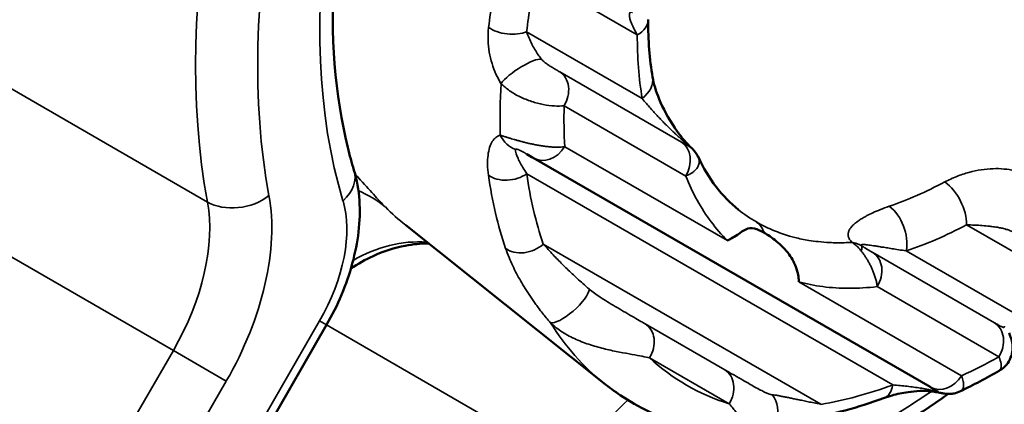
# Model space of a CAD drawing. Header units: millimetres. Extents: x 0 to 14369, y -869 to 2970.
# Tile 441 of 656: x 3574.26 to 3585.47, y 1018.17 to 1022.55. Entities that reach past the tile are written whole.
import ezdxf

# ---------------------------------------------------------------- set-up
doc = ezdxf.new("R2010")
doc.units = ezdxf.units.MM
doc.header["$LTSCALE"] = 10
doc.layers.add('Sichtbar (ISO)', color=7, linetype='Continuous', lineweight=50)
doc.layers.add('Sichtbar schmal (ISO)', color=7, linetype='Continuous', lineweight=35)

msp = doc.modelspace()

# ---------------------------------------------------------------- linework, layer by layer
at = {"layer": 'Sichtbar (ISO)'}
for p, q in [((3584.623, 1018.371), (3580.105, 1020.979)), ((3581.98, 1020.995), (3581.981, 1020.993)), ((3580.908, 1018.415), (3578.652, 1020.212)), ((3576.751, 1017.345), (3577.751, 1019.077))]:
    msp.add_line(p, q, dxfattribs=at)
for centre, major_axis, ratio, start_param, end_param in [((3581.013, 1022.556), (0.4, -0.003), 0.600764, 6.283171, 6.283209), ((3581.708, 1020.867), (0.272, 0.126), 0.984223, 0.000123, 0.006339), ((3585.191, 1024.592), (-4.082, -6.322), 0.574954, 6.225803, 6.225805), ((3584.773, 1018.631), (-0.15, -0.26), 0.816497, 0, 0.05065)]:
    msp.add_ellipse(centre, major_axis=major_axis, ratio=ratio, start_param=start_param, end_param=end_param, dxfattribs=at)
for points, knots in [([(3584.267, 1033.41), (3583.652, 1033.094), (3583.022, 1032.659), (3581.801, 1031.587), (3581.21, 1030.95), (3580.13, 1029.535), (3579.642, 1028.757), (3578.822, 1027.142), (3578.49, 1026.306), (3578.018, 1024.665), (3577.877, 1023.861), (3577.792, 1022.373), (3577.848, 1021.689), (3578.014, 1021.011), (3578.038, 1020.925), (3578.063, 1020.841)], [2.300524, 2.300524, 2.300524, 2.300524, 2.610636, 2.610636, 2.921823, 2.921823, 3.234527, 3.234527, 3.547513, 3.547513, 3.859422, 3.859422, 4.169605, 4.169605, 4.216072, 4.216072, 4.216072, 4.216072]), ([(3581.463, 1021.899), (3581.476, 1021.826), (3581.501, 1021.739), (3581.581, 1021.546), (3581.64, 1021.434), (3581.74, 1021.286), (3581.766, 1021.251), (3581.809, 1021.197), (3581.825, 1021.177), (3581.851, 1021.148), (3581.861, 1021.137), (3581.877, 1021.121), (3581.882, 1021.116), (3581.89, 1021.108), (3581.893, 1021.105), (3581.898, 1021.101), (3581.9, 1021.099), (3581.902, 1021.097)], [0, 0, 0, 0, 0.0387632, 0.0387632, 0.084095, 0.084095, 0.0977937, 0.0977937, 0.1054405, 0.1054405, 0.1097792, 0.1097792, 0.1122335, 0.1122335, 0.1135733, 0.1135733, 0.1149759, 0.1149759, 0.1149759, 0.1149759]), ([(3581.902, 1021.097), (3581.928, 1021.075), (3581.95, 1021.049), (3581.971, 1021.012), (3581.976, 1021.004), (3581.98, 1020.995)], [0, 0, 0, 0, 0.01003569, 0.01003569, 0.01287271, 0.01287271, 0.01287271, 0.01287271]), ([(3578.063, 1020.841), (3578.097, 1020.729), (3578.117, 1020.613), (3578.133, 1020.377), (3578.129, 1020.258), (3578.101, 1020.018), (3578.077, 1019.897), (3578.012, 1019.657), (3577.971, 1019.537), (3577.872, 1019.303), (3577.815, 1019.188), (3577.751, 1019.077)], [5.208706, 5.208706, 5.208706, 5.208706, 5.423602, 5.423602, 5.638498, 5.638498, 5.853394, 5.853394, 6.06829, 6.06829, 6.283185, 6.283185, 6.283185, 6.283185]), ([(3582.314, 1020.038), (3582.315, 1020.038), (3582.316, 1020.039), (3582.33, 1020.046), (3582.379, 1020.072), (3582.467, 1020.131), (3582.497, 1020.152), (3582.557, 1020.18), (3582.586, 1020.183), (3582.64, 1020.171), (3582.659, 1020.164), (3582.697, 1020.147), (3582.716, 1020.137), (3582.735, 1020.126)], [-0.1099091, -0.1099091, -0.1099091, -0.1099091, -0.1078659, -0.1078659, -0.0771022, -0.0771022, -0.0527542, -0.0527542, -0.0256401, -0.0256401, -0.0116388, -0.0116388, -0.000001, -0.000001, -0.000001, -0.000001]), ([(3582.735, 1020.126), (3582.755, 1020.114), (3582.775, 1020.102), (3582.822, 1020.07), (3582.848, 1020.051), (3582.927, 1019.986), (3582.976, 1019.938), (3583.054, 1019.83), (3583.083, 1019.775), (3583.124, 1019.648), (3583.127, 1019.596), (3583.127, 1019.571), (3583.127, 1019.569), (3583.127, 1019.569)], [-0.03542474, -0.03542474, -0.03542474, -0.03542474, -0.03149139, -0.03149139, -0.02675471, -0.02675471, -0.01760203, -0.01760203, -0.00940478, -0.00940478, 0, 0, 0.00033768, 0.00033768, 0.00033768, 0.00033768]), ([(3578.912, 1020.005), (3578.908, 1020.005), (3578.904, 1020.005), (3578.824, 1020.005), (3578.736, 1019.997), (3578.526, 1019.958), (3578.401, 1019.918), (3578.194, 1019.822), (3578.109, 1019.774), (3578.028, 1019.718)], [0.0502844, 0.0502844, 0.0502844, 0.0502844, 0.0521977, 0.0521977, 0.0875406, 0.0875406, 0.1338943, 0.1338943, 0.1669488, 0.1669488, 0.1669488, 0.1669488]), ([(3585.521, 1018.989), (3585.524, 1018.979), (3585.528, 1018.97), (3585.534, 1018.955), (3585.536, 1018.948), (3585.543, 1018.93), (3585.547, 1018.917), (3585.555, 1018.89), (3585.557, 1018.876), (3585.562, 1018.844), (3585.563, 1018.825), (3585.561, 1018.78), (3585.556, 1018.753), (3585.538, 1018.697), (3585.524, 1018.668), (3585.487, 1018.617), (3585.464, 1018.593), (3585.429, 1018.568), (3585.419, 1018.562), (3585.41, 1018.556)], [0, 0, 0, 0, 0.00568677, 0.00568677, 0.0099479, 0.0099479, 0.01549722, 0.01549722, 0.02001781, 0.02001781, 0.0257274, 0.0257274, 0.03388264, 0.03388264, 0.04338764, 0.04338764, 0.05309394, 0.05309394, 0.05643065, 0.05643065, 0.05643065, 0.05643065]), ([(3582.529, 1017.79), (3582.006, 1017.833), (3581.51, 1017.999), (3581.031, 1018.321), (3580.968, 1018.366), (3580.908, 1018.415)], [0, 0, 0, 0, 0.2304186, 0.2304186, 0.2659816, 0.2659816, 0.2659816, 0.2659816]), ([(3584.674, 1018.316), (3584.649, 1018.32), (3584.624, 1018.323), (3584.568, 1018.326), (3584.538, 1018.327), (3584.461, 1018.324), (3584.416, 1018.319), (3584.307, 1018.304), (3584.246, 1018.29), (3584.156, 1018.265), (3584.124, 1018.254), (3584.093, 1018.243)], [0.00004572, 0.00004572, 0.00004572, 0.00004572, 0.00753855, 0.00753855, 0.01690373, 0.01690373, 0.03183734, 0.03183734, 0.05463285, 0.05463285, 0.06870534, 0.06870534, 0.06870534, 0.06870534]), ([(3584.69, 1018.332), (3584.69, 1018.332), (3584.69, 1018.332), (3584.688, 1018.333), (3584.686, 1018.334), (3584.679, 1018.338), (3584.673, 1018.341), (3584.657, 1018.35), (3584.645, 1018.356), (3584.633, 1018.363)], [0.00136854, 0.00136854, 0.00136854, 0.00136854, 0.00259566, 0.00259566, 0.00506289, 0.00506289, 0.00979897, 0.00979897, 0.01719995, 0.01719995, 0.01719995, 0.01719995]), ([(3584.672, 1018.324), (3584.678, 1018.322), (3584.684, 1018.321), (3584.689, 1018.32), (3584.692, 1018.319), (3584.696, 1018.318), (3584.699, 1018.317)], [0.000015, 0.000015, 0.000015, 0.000015, 0.1, 0.1, 0.1, 0.1778136, 0.1778136, 0.1778136, 0.1778136]), ([(3584.968, 1018.322), (3584.944, 1018.311), (3584.92, 1018.303), (3584.881, 1018.295), (3584.867, 1018.293), (3584.838, 1018.292), (3584.823, 1018.292), (3584.8, 1018.294), (3584.792, 1018.295), (3584.776, 1018.297), (3584.769, 1018.298), (3584.756, 1018.301), (3584.75, 1018.302), (3584.736, 1018.305), (3584.728, 1018.306), (3584.71, 1018.309), (3584.699, 1018.311), (3584.684, 1018.314), (3584.679, 1018.315), (3584.674, 1018.316)], [0, 0, 0, 0, 0.00773581, 0.00773581, 0.01198633, 0.01198633, 0.01660174, 0.01660174, 0.01953835, 0.01953835, 0.02287734, 0.02287734, 0.02580243, 0.02580243, 0.0285777, 0.0285777, 0.03184403, 0.03184403, 0.03334689, 0.03334689, 0.03334689, 0.03334689]), ([(3584.699, 1018.317), (3584.699, 1018.317), (3584.7, 1018.317), (3584.701, 1018.317), (3584.704, 1018.316), (3584.707, 1018.316), (3584.709, 1018.316), (3584.711, 1018.315), (3584.712, 1018.316), (3584.712, 1018.316), (3584.712, 1018.317), (3584.711, 1018.318), (3584.71, 1018.319), (3584.708, 1018.321), (3584.705, 1018.323), (3584.702, 1018.325), (3584.698, 1018.327), (3584.694, 1018.33), (3584.69, 1018.332)], [0.1778136, 0.1778136, 0.1778136, 0.1778136, 0.2, 0.2, 0.2, 0.3, 0.3, 0.3, 0.4, 0.4, 0.4, 0.5, 0.5, 0.5, 0.6, 0.6, 0.6, 0.6928647, 0.6928647, 0.6928647, 0.6928647])]:
    msp.add_open_spline(points, degree=3, knots=knots, dxfattribs=at)
for points in [[(3581.413, 1022.554), (3581.412, 1022.321), (3581.429, 1022.101), (3581.463, 1021.899)], [(3580.105, 1020.979), (3580.083, 1020.992), (3580.058, 1021.006), (3580.031, 1021.022)], [(3581.981, 1020.993), (3581.981, 1020.993), (3581.981, 1020.993), (3581.981, 1020.994)], [(3581.981, 1020.994), (3582.099, 1020.739), (3582.256, 1020.537), (3582.441, 1020.39)], [(3585.41, 1018.556), (3585.263, 1018.472), (3585.115, 1018.394), (3584.968, 1018.322)], [(3582.509, 1017.05), (3583.282, 1017.324), (3584.065, 1017.746), (3584.827, 1018.292)], [(3584.093, 1018.243), (3583.8, 1018.136), (3583.508, 1018.058), (3583.223, 1018.009)]]:
    msp.add_open_spline(points, degree=3, dxfattribs=at)
at = {"layer": 'Sichtbar schmal (ISO)'}
for p, q in [((3580.13, 1023.05), (3581.289, 1022.381)), ((3576.395, 1020.477), (3572.152, 1022.926)), ((3580.029, 1022.416), (3581.345, 1021.656)), ((3580.406, 1021.96), (3581.791, 1021.16)), ((3580.455, 1021.573), (3581.84, 1020.773)), ((3576.007, 1018.788), (3571.764, 1021.237)), ((3582.314, 1020.038), (3580.462, 1021.107)), ((3580.03, 1020.8), (3584.198, 1018.394)), ((3585.037, 1020.217), (3586.196, 1019.548)), ((3580.219, 1019.998), (3583.38, 1018.174)), ((3585.356, 1019.101), (3583.972, 1019.901)), ((3584.351, 1019.92), (3585.668, 1019.161)), ((3584.98, 1018.499), (3583.127, 1019.569)), ((3585.406, 1018.715), (3584.021, 1019.514)), ((3576.672, 1017.391), (3577.672, 1019.123)), ((3577.751, 1019.077), (3577.672, 1019.123)), ((3577.751, 1019.077), (3580.568, 1017.451)), ((3581.379, 1019.09), (3582.285, 1018.566)), ((3576.007, 1018.788), (3575.568, 1018.028)), ((3576.007, 1018.788), (3576.61, 1018.439)), ((3581.429, 1018.703), (3582.335, 1018.18)), ((3576.61, 1018.439), (3576.172, 1017.68))]:
    msp.add_line(p, q, dxfattribs=at)
for centre, major_axis, ratio, start_param, end_param in [((3583.685, 1026.313), (-5.25, -9.093), 0.57735, 3.945395, 5.6888), ((3584.038, 1026.109), (-5, -8.66), 0.57735, 3.945395, 5.6888), ((3584.038, 1026.109), (4.5, 7.794), 0.57735, 0.729728, 2.645275), ((3585.007, 1024.728), (-4.065, -6.334), 0.576925, 5.306867, 5.408794), ((3585.214, 1024.596), (-3.878, -6.099), 0.576999, 5.304279, 5.406195), ((3579.822, 1022.548), (-0.298, 0.036), 0.522288, 0.77342, 2.398433), ((3581.013, 1022.556), (0.4, -0.003), 0.600764, 5.476832, 6.283173), ((3585.204, 1024.602), (2.899, 4.56), 0.576999, 2.397265, 2.57393), ((3579.966, 1021.93), (0.25, 0.165), 0.241536, 0.274183, 2.538938), ((3580.248, 1021.704), (0.15, 0.26), 0.816497, 4.677466, 6.248279), ((3585.19, 1024.571), (4.075, 6.31), 0.576894, 2.346965, 2.445102), ((3581.069, 1021.832), (0.394, 0.067), 0.688659, 5.362913, 6.283185), ((3585.533, 1024.35), (3.761, 5.916), 0.576999, 2.378744, 2.46289), ((3579.959, 1021.364), (-0.068, 0.292), 0.865194, 1.803938, 2.670359), ((3581.633, 1020.905), (0.15, 0.26), 0.816497, 4.677484, 6.248278), ((3580.255, 1021.239), (-0.15, -0.26), 0.816497, 6.283185, 7.819075), ((3581.708, 1020.867), (0.272, 0.126), 0.984223, 0.006339, 0.49857), ((3577.585, 1020.696), (0.479, 0.145), 0.71798, 5.305063, 6.283185), ((3579.824, 1020.931), (-0.297, -0.042), 0.676671, 0.599125, 2.241055), ((3584.984, 1024.715), (-4.048, -6.307), 0.576925, 5.691378, 5.854425), ((3585.19, 1024.582), (-3.86, -6.071), 0.576999, 5.688782, 5.851853), ((3584.917, 1024.782), (2.649, 4.245), 0.577125, 3.753992, 3.930685), ((3584.761, 1020.393), (0.188, -0.353), 0.572745, 0.780851, 2.288843), ((3577.112, 1018.914), (1.433, 1.395), 0.817364, 0.10336, 0.320555), ((3575.007, 1019.365), (-1, -1.732), 0.57735, 1.570796, 2.547207), ((3576.742, 1020.755), (-0.492, -0.091), 0.676461, 0.669819, 2.240615), ((3575.36, 1019.161), (-1.25, -2.165), 0.57735, 1.570796, 2.547207), ((3576.922, 1019.556), (0.75, 1.299), 0.57735, 4.712389, 5.786868), ((3583.326, 1026.077), (-4.674, -5.865), 0.573047, 6.210589, 6.283185), ((3585.255, 1024.54), (-2.658, -4.261), 0.574553, 6.216874, 6.302795), ((3584.076, 1020.096), (0.126, -0.379), 0.666162, 0.884591, 2.382929), ((3582.413, 1019.926), (0.2, 0.346), 0.816497, 5.701578, 6.16098), ((3585.194, 1024.608), (2.899, 4.56), 0.576999, 3.758599, 3.935268), ((3578.612, 1018.048), (0.518, 1.932), 0.795145, 0.150935, 0.677123), ((3580.012, 1020.13), (-0.284, -0.098), 0.741946, 0.455959, 2.105144), ((3583.665, 1019.737), (0.176, 0.243), 0.191727, 5.697999, 6.196841), ((3583.814, 1019.646), (0.15, 0.26), 0.816497, 4.677468, 6.248276), ((3580.512, 1019.31), (0.224, 0.199), 0.288754, 3.318581, 5.999237), ((3585.191, 1024.592), (-4.082, -6.322), 0.574954, 6.018855, 6.225803), ((3585.199, 1018.846), (0.15, 0.26), 0.816497, 4.677466, 6.248279), ((3581.222, 1018.834), (0.15, 0.26), 0.816497, 4.677482, 6.248279), ((3585.508, 1024.327), (-3.742, -5.885), 0.576999, 6.177521, 6.438195), ((3585.516, 1024.359), (-3.761, -5.916), 0.576999, 0.728049, 0.812193), ((3582.128, 1018.311), (0.15, 0.26), 0.816497, 4.677482, 6.248279), ((3584.773, 1018.631), (-0.15, -0.26), 0.816497, 0.05065, 1.53589), ((3584.038, 1026.109), (5, 8.66), 0.57735, 3.735978, 4.012187), ((3585.183, 1024.586), (3.86, 6.071), 0.576999, 3.622275, 3.785337), ((3583.991, 1018.525), (0.103, -0.282), 0.653287, 6.283185, 7.149746), ((3584.726, 1018.611), (-0.052, -0.296), 0.056806, 6.053148, 6.276718), ((3584.038, 1026.109), (5, 8.66), 0.57735, 4.017652, 4.017959), ((3581.568, 1016.873), (1, 1.732), 0.57735, 1.061987, 1.570796), ((3582.591, 1018.11), (0.274, -0.123), 0.952924, 0.000307, 1.085264)]:
    msp.add_ellipse(centre, major_axis=major_axis, ratio=ratio, start_param=start_param, end_param=end_param, dxfattribs=at)
for points, knots in [([(3581.289, 1022.381), (3581.273, 1022.408), (3581.247, 1022.456), (3581.22, 1022.518), (3581.204, 1022.566), (3581.198, 1022.603), (3581.201, 1022.627), (3581.21, 1022.639), (3581.222, 1022.64), (3581.231, 1022.636), (3581.234, 1022.635)], [0.0000014, 0.0000014, 0.0000014, 0.0000014, 0.125, 0.25, 0.375, 0.5, 0.625, 0.75, 0.875, 0.9355913, 0.9355913, 0.9355913, 0.9355913]), ([(3579.596, 1022.465), (3579.59, 1022.415), (3579.588, 1022.367), (3579.59, 1022.32), (3579.592, 1022.273), (3579.597, 1022.228), (3579.604, 1022.184), (3579.612, 1022.14), (3579.622, 1022.096), (3579.635, 1022.054), (3579.648, 1022.012), (3579.663, 1021.971), (3579.68, 1021.933), (3579.697, 1021.896), (3579.716, 1021.861), (3579.737, 1021.828)], [0, 0, 0, 0, 0.2, 0.2, 0.2, 0.4, 0.4, 0.4, 0.6, 0.6, 0.6, 0.8, 0.8, 0.8, 1, 1, 1, 1]), ([(3580.029, 1022.416), (3580.037, 1022.391), (3580.046, 1022.367), (3580.056, 1022.344), (3580.066, 1022.32), (3580.077, 1022.298), (3580.088, 1022.276), (3580.099, 1022.254), (3580.111, 1022.233), (3580.123, 1022.213), (3580.135, 1022.192), (3580.147, 1022.173), (3580.16, 1022.155), (3580.172, 1022.137), (3580.184, 1022.121), (3580.196, 1022.106)], [0, 0, 0, 0, 0.2, 0.2, 0.2, 0.4, 0.4, 0.4, 0.6, 0.6, 0.6, 0.8, 0.8, 0.8, 1, 1, 1, 1]), ([(3580.196, 1022.106), (3580.203, 1022.098), (3580.21, 1022.09), (3580.219, 1022.082), (3580.228, 1022.074), (3580.238, 1022.065), (3580.249, 1022.057), (3580.26, 1022.049), (3580.272, 1022.041), (3580.285, 1022.032), (3580.298, 1022.024), (3580.311, 1022.016), (3580.324, 1022.008), (3580.338, 1021.999), (3580.352, 1021.991), (3580.365, 1021.983), (3580.379, 1021.975), (3580.392, 1021.967), (3580.406, 1021.96)], [0.0000077, 0.0000077, 0.0000077, 0.0000077, 0.1666667, 0.1666667, 0.1666667, 0.3333333, 0.3333333, 0.3333333, 0.5, 0.5, 0.5, 0.6666667, 0.6666667, 0.6666667, 0.8333333, 0.8333333, 0.8333333, 1, 1, 1, 1]), ([(3579.737, 1021.828), (3579.766, 1021.799), (3579.799, 1021.771), (3579.835, 1021.745), (3579.872, 1021.719), (3579.912, 1021.696), (3579.954, 1021.676), (3579.996, 1021.655), (3580.04, 1021.638), (3580.085, 1021.623), (3580.13, 1021.608), (3580.175, 1021.597), (3580.219, 1021.588), (3580.263, 1021.579), (3580.305, 1021.574), (3580.345, 1021.571), (3580.385, 1021.569), (3580.422, 1021.57), (3580.455, 1021.573)], [0.0000058, 0.0000058, 0.0000058, 0.0000058, 0.1666667, 0.1666667, 0.1666667, 0.3333333, 0.3333333, 0.3333333, 0.5, 0.5, 0.5, 0.6666667, 0.6666667, 0.6666667, 0.8333333, 0.8333333, 0.8333333, 0.9999988, 0.9999988, 0.9999988, 0.9999988]), ([(3580.462, 1021.107), (3580.445, 1021.105), (3580.428, 1021.104), (3580.41, 1021.103), (3580.393, 1021.102), (3580.376, 1021.102), (3580.358, 1021.102), (3580.341, 1021.103), (3580.324, 1021.103), (3580.307, 1021.105), (3580.29, 1021.106), (3580.273, 1021.107), (3580.257, 1021.109), (3580.24, 1021.111), (3580.224, 1021.113), (3580.208, 1021.116), (3580.192, 1021.118), (3580.177, 1021.121), (3580.161, 1021.123), (3580.146, 1021.126), (3580.131, 1021.129), (3580.116, 1021.132), (3580.102, 1021.135), (3580.087, 1021.138), (3580.073, 1021.141), (3580.059, 1021.144), (3580.046, 1021.147), (3580.032, 1021.15), (3580.019, 1021.154), (3580.006, 1021.157), (3579.994, 1021.16), (3579.981, 1021.163), (3579.969, 1021.166), (3579.957, 1021.17), (3579.945, 1021.173), (3579.934, 1021.176), (3579.922, 1021.179), (3579.911, 1021.182), (3579.9, 1021.185), (3579.889, 1021.189), (3579.878, 1021.192), (3579.867, 1021.195), (3579.857, 1021.198), (3579.846, 1021.201), (3579.835, 1021.205), (3579.824, 1021.208), (3579.813, 1021.212), (3579.802, 1021.215), (3579.791, 1021.218), (3579.78, 1021.222), (3579.769, 1021.225), (3579.759, 1021.229), (3579.748, 1021.232), (3579.738, 1021.236), (3579.728, 1021.239)], [0, 0, 0, 0, 0.0555556, 0.0555556, 0.0555556, 0.1111111, 0.1111111, 0.1111111, 0.1666667, 0.1666667, 0.1666667, 0.2222222, 0.2222222, 0.2222222, 0.2777778, 0.2777778, 0.2777778, 0.3333333, 0.3333333, 0.3333333, 0.3888889, 0.3888889, 0.3888889, 0.4444444, 0.4444444, 0.4444444, 0.5, 0.5, 0.5, 0.5555556, 0.5555556, 0.5555556, 0.6111111, 0.6111111, 0.6111111, 0.6666667, 0.6666667, 0.6666667, 0.7222222, 0.7222222, 0.7222222, 0.7777778, 0.7777778, 0.7777778, 0.8333333, 0.8333333, 0.8333333, 0.8888889, 0.8888889, 0.8888889, 0.9444444, 0.9444444, 0.9444444, 0.9999998, 0.9999998, 0.9999998, 0.9999998]), ([(3581.791, 1021.16), (3581.796, 1021.157), (3581.801, 1021.154), (3581.806, 1021.151), (3581.811, 1021.148), (3581.816, 1021.145), (3581.821, 1021.143), (3581.825, 1021.14), (3581.829, 1021.138), (3581.833, 1021.136), (3581.837, 1021.134), (3581.84, 1021.132), (3581.844, 1021.13), (3581.847, 1021.128), (3581.85, 1021.126), (3581.853, 1021.124), (3581.856, 1021.123), (3581.859, 1021.121), (3581.862, 1021.12), (3581.864, 1021.118), (3581.867, 1021.117), (3581.869, 1021.116), (3581.871, 1021.114), (3581.873, 1021.113), (3581.875, 1021.112), (3581.877, 1021.111), (3581.878, 1021.111), (3581.88, 1021.11), (3581.882, 1021.109), (3581.883, 1021.108), (3581.884, 1021.108), (3581.886, 1021.107), (3581.887, 1021.107), (3581.888, 1021.106)], [0.0000002, 0.0000002, 0.0000002, 0.0000002, 0.0909091, 0.0909091, 0.0909091, 0.1818182, 0.1818182, 0.1818182, 0.2727273, 0.2727273, 0.2727273, 0.3636364, 0.3636364, 0.3636364, 0.4545455, 0.4545455, 0.4545455, 0.5454545, 0.5454545, 0.5454545, 0.6363636, 0.6363636, 0.6363636, 0.7272727, 0.7272727, 0.7272727, 0.8181818, 0.8181818, 0.8181818, 0.9090909, 0.9090909, 0.9090909, 0.9999971, 0.9999971, 0.9999971, 0.9999971]), ([(3579.904, 1021.077), (3579.903, 1021.072), (3579.902, 1021.065), (3579.903, 1021.056), (3579.905, 1021.047), (3579.907, 1021.037), (3579.911, 1021.025), (3579.915, 1021.013), (3579.92, 1020.999), (3579.927, 1020.984), (3579.933, 1020.968), (3579.942, 1020.951), (3579.952, 1020.932), (3579.962, 1020.912), (3579.973, 1020.892), (3579.986, 1020.87), (3580, 1020.847), (3580.014, 1020.824), (3580.03, 1020.8)], [0, 0, 0, 0, 0.166667, 0.166667, 0.166667, 0.333333, 0.333333, 0.333333, 0.5, 0.5, 0.5, 0.666667, 0.666667, 0.666667, 0.833333, 0.833333, 0.833333, 1, 1, 1, 1]), ([(3580.031, 1021.022), (3580.028, 1021.024), (3580.025, 1021.025), (3580.023, 1021.027), (3580.017, 1021.03), (3580.012, 1021.033), (3580.007, 1021.036), (3580.002, 1021.039), (3579.997, 1021.041), (3579.993, 1021.044), (3579.988, 1021.046), (3579.984, 1021.049), (3579.98, 1021.051), (3579.976, 1021.053), (3579.972, 1021.056), (3579.968, 1021.058), (3579.964, 1021.059), (3579.961, 1021.061), (3579.957, 1021.063), (3579.954, 1021.065), (3579.951, 1021.066), (3579.948, 1021.068), (3579.945, 1021.069), (3579.942, 1021.07), (3579.939, 1021.072), (3579.937, 1021.073), (3579.934, 1021.074), (3579.932, 1021.075), (3579.929, 1021.076), (3579.927, 1021.076), (3579.925, 1021.077), (3579.923, 1021.078), (3579.921, 1021.078), (3579.919, 1021.079), (3579.917, 1021.079), (3579.916, 1021.08), (3579.914, 1021.08), (3579.912, 1021.08), (3579.911, 1021.08), (3579.91, 1021.08), (3579.908, 1021.08), (3579.907, 1021.08), (3579.906, 1021.079), (3579.905, 1021.078), (3579.905, 1021.078), (3579.904, 1021.077)], [0.1958157, 0.1958157, 0.1958157, 0.1958157, 0.2222222, 0.2222222, 0.2222222, 0.2777778, 0.2777778, 0.2777778, 0.3333333, 0.3333333, 0.3333333, 0.3888889, 0.3888889, 0.3888889, 0.4444444, 0.4444444, 0.4444444, 0.5, 0.5, 0.5, 0.5555556, 0.5555556, 0.5555556, 0.6111111, 0.6111111, 0.6111111, 0.6666667, 0.6666667, 0.6666667, 0.7222222, 0.7222222, 0.7222222, 0.7777778, 0.7777778, 0.7777778, 0.8333333, 0.8333333, 0.8333333, 0.8888889, 0.8888889, 0.8888889, 0.9444444, 0.9444444, 0.9444444, 0.9999997, 0.9999997, 0.9999997, 0.9999997]), ([(3581.84, 1020.773), (3581.855, 1020.779), (3581.868, 1020.785), (3581.88, 1020.791), (3581.892, 1020.798), (3581.903, 1020.804), (3581.913, 1020.81), (3581.922, 1020.817), (3581.931, 1020.823), (3581.938, 1020.83), (3581.946, 1020.836), (3581.952, 1020.843), (3581.958, 1020.85), (3581.964, 1020.856), (3581.969, 1020.863), (3581.973, 1020.869), (3581.977, 1020.876), (3581.981, 1020.882), (3581.983, 1020.889), (3581.986, 1020.895), (3581.988, 1020.902), (3581.99, 1020.908), (3581.992, 1020.915), (3581.993, 1020.921), (3581.993, 1020.928), (3581.994, 1020.934), (3581.994, 1020.94), (3581.993, 1020.947), (3581.993, 1020.954), (3581.992, 1020.96), (3581.99, 1020.968), (3581.988, 1020.976), (3581.985, 1020.984), (3581.981, 1020.993)], [0.0000013, 0.0000013, 0.0000013, 0.0000013, 0.0909091, 0.0909091, 0.0909091, 0.1818182, 0.1818182, 0.1818182, 0.2727273, 0.2727273, 0.2727273, 0.3636364, 0.3636364, 0.3636364, 0.4545455, 0.4545455, 0.4545455, 0.5454545, 0.5454545, 0.5454545, 0.6363636, 0.6363636, 0.6363636, 0.7272727, 0.7272727, 0.7272727, 0.8181818, 0.8181818, 0.8181818, 0.9090909, 0.9090909, 0.9090909, 0.998895, 0.998895, 0.998895, 0.998895]), ([(3578.075, 1020.799), (3578.089, 1020.783), (3578.103, 1020.768), (3578.116, 1020.752), (3578.178, 1020.683), (3578.234, 1020.621), (3578.285, 1020.566), (3578.335, 1020.511), (3578.38, 1020.463), (3578.42, 1020.422)], [0.7781361, 0.7781361, 0.7781361, 0.7781361, 0.8, 0.8, 0.8, 0.9, 0.9, 0.9, 1, 1, 1, 1]), ([(3584.79, 1020.706), (3584.834, 1020.73), (3584.879, 1020.75), (3584.925, 1020.769), (3584.972, 1020.787), (3585.018, 1020.802), (3585.065, 1020.815), (3585.112, 1020.827), (3585.158, 1020.837), (3585.204, 1020.844), (3585.25, 1020.851), (3585.295, 1020.855), (3585.338, 1020.857), (3585.382, 1020.859), (3585.424, 1020.857), (3585.465, 1020.853), (3585.505, 1020.85), (3585.543, 1020.843), (3585.578, 1020.835), (3585.614, 1020.826), (3585.646, 1020.816), (3585.677, 1020.803)], [0, 0, 0, 0, 0.142857, 0.142857, 0.142857, 0.285714, 0.285714, 0.285714, 0.428571, 0.428571, 0.428571, 0.571429, 0.571429, 0.571429, 0.714286, 0.714286, 0.714286, 0.857143, 0.857143, 0.857143, 1, 1, 1, 1]), ([(3582.314, 1020.038), (3582.248, 1020.104), (3582.125, 1020.246), (3581.966, 1020.493), (3581.879, 1020.676), (3581.84, 1020.773)], [0.0000033, 0.0000033, 0.0000033, 0.0000033, 0.3333333, 0.6666667, 0.9999993, 0.9999993, 0.9999993, 0.9999993]), ([(3583.732, 1020.018), (3583.731, 1020.02), (3583.729, 1020.022), (3583.728, 1020.023), (3583.721, 1020.03), (3583.715, 1020.037), (3583.71, 1020.045), (3583.709, 1020.047), (3583.707, 1020.049), (3583.706, 1020.051), (3583.702, 1020.058), (3583.699, 1020.065), (3583.696, 1020.071), (3583.695, 1020.074), (3583.694, 1020.077), (3583.693, 1020.08), (3583.691, 1020.086), (3583.69, 1020.092), (3583.69, 1020.098), (3583.689, 1020.101), (3583.689, 1020.105), (3583.689, 1020.108), (3583.689, 1020.114), (3583.69, 1020.119), (3583.691, 1020.124), (3583.691, 1020.128), (3583.692, 1020.132), (3583.693, 1020.136), (3583.695, 1020.141), (3583.697, 1020.146), (3583.699, 1020.151), (3583.701, 1020.155), (3583.703, 1020.16), (3583.706, 1020.164), (3583.708, 1020.168), (3583.711, 1020.173), (3583.714, 1020.177), (3583.717, 1020.182), (3583.721, 1020.187), (3583.726, 1020.193), (3583.729, 1020.196), (3583.732, 1020.2), (3583.736, 1020.204), (3583.741, 1020.21), (3583.747, 1020.216), (3583.754, 1020.222), (3583.757, 1020.225), (3583.761, 1020.228), (3583.765, 1020.231), (3583.773, 1020.238), (3583.782, 1020.245), (3583.791, 1020.252), (3583.795, 1020.255), (3583.798, 1020.258), (3583.802, 1020.26), (3583.813, 1020.268), (3583.825, 1020.276), (3583.837, 1020.284), (3583.841, 1020.286), (3583.844, 1020.288), (3583.848, 1020.29), (3583.862, 1020.299), (3583.878, 1020.308), (3583.895, 1020.317), (3583.898, 1020.319), (3583.901, 1020.321), (3583.904, 1020.322), (3583.925, 1020.333), (3583.947, 1020.344), (3583.972, 1020.356), (3583.997, 1020.367), (3584.025, 1020.379), (3584.056, 1020.392), (3584.087, 1020.404), (3584.12, 1020.416), (3584.158, 1020.429)], [0, 0, 0, 0, 0.013027, 0.013027, 0.013027, 0.071429, 0.071429, 0.071429, 0.089363, 0.089363, 0.089363, 0.142857, 0.142857, 0.142857, 0.165586, 0.165586, 0.165586, 0.214286, 0.214286, 0.214286, 0.241924, 0.241924, 0.241924, 0.285714, 0.285714, 0.285714, 0.318185, 0.318185, 0.318185, 0.357143, 0.357143, 0.357143, 0.394387, 0.394387, 0.394387, 0.428571, 0.428571, 0.428571, 0.470633, 0.470633, 0.470633, 0.5, 0.5, 0.5, 0.546875, 0.546875, 0.546875, 0.571429, 0.571429, 0.571429, 0.623141, 0.623141, 0.623141, 0.642857, 0.642857, 0.642857, 0.699362, 0.699362, 0.699362, 0.714286, 0.714286, 0.714286, 0.775598, 0.775598, 0.775598, 0.785714, 0.785714, 0.785714, 0.857143, 0.857143, 0.857143, 0.928571, 0.928571, 0.928571, 1, 1, 1, 1]), ([(3582.646, 1020.25), (3582.702, 1020.217), (3582.762, 1020.187), (3582.825, 1020.16), (3582.83, 1020.158), (3582.835, 1020.156), (3582.84, 1020.154), (3582.898, 1020.13), (3582.959, 1020.108), (3583.023, 1020.089), (3583.042, 1020.084), (3583.061, 1020.079), (3583.081, 1020.074), (3583.133, 1020.061), (3583.186, 1020.049), (3583.242, 1020.04), (3583.277, 1020.034), (3583.313, 1020.03), (3583.349, 1020.026), (3583.392, 1020.021), (3583.435, 1020.018), (3583.479, 1020.016), (3583.533, 1020.013), (3583.587, 1020.013), (3583.644, 1020.014), (3583.673, 1020.015), (3583.702, 1020.017), (3583.732, 1020.018)], [0, 0, 0, 0, 0.2, 0.2, 0.2, 0.215275, 0.215275, 0.215275, 0.4, 0.4, 0.4, 0.45428, 0.45428, 0.45428, 0.6, 0.6, 0.6, 0.692662, 0.692662, 0.692662, 0.8, 0.8, 0.8, 0.931507, 0.931507, 0.931507, 1, 1, 1, 1]), ([(3585.037, 1020.217), (3585.068, 1020.217), (3585.099, 1020.216), (3585.129, 1020.214), (3585.159, 1020.213), (3585.189, 1020.211), (3585.217, 1020.209), (3585.245, 1020.207), (3585.272, 1020.205), (3585.298, 1020.202), (3585.303, 1020.201), (3585.307, 1020.201), (3585.312, 1020.2), (3585.332, 1020.198), (3585.352, 1020.195), (3585.371, 1020.192), (3585.378, 1020.191), (3585.384, 1020.19), (3585.391, 1020.189), (3585.407, 1020.186), (3585.422, 1020.183), (3585.436, 1020.18), (3585.444, 1020.179), (3585.451, 1020.177), (3585.459, 1020.175), (3585.47, 1020.172), (3585.48, 1020.169), (3585.49, 1020.166), (3585.498, 1020.164), (3585.506, 1020.161), (3585.513, 1020.159), (3585.52, 1020.156), (3585.527, 1020.154), (3585.533, 1020.151), (3585.541, 1020.148), (3585.548, 1020.144), (3585.555, 1020.141), (3585.557, 1020.14), (3585.559, 1020.139), (3585.561, 1020.138)], [0.000001, 0.000001, 0.000001, 0.000001, 0.125, 0.125, 0.125, 0.25, 0.25, 0.25, 0.375, 0.375, 0.375, 0.3973604, 0.3973604, 0.3973604, 0.5, 0.5, 0.5, 0.5358388, 0.5358388, 0.5358388, 0.625, 0.625, 0.625, 0.6744657, 0.6744657, 0.6744657, 0.75, 0.75, 0.75, 0.8129331, 0.8129331, 0.8129331, 0.875, 0.875, 0.875, 0.9506912, 0.9506912, 0.9506912, 0.975112, 0.975112, 0.975112, 0.975112]), ([(3580.219, 1019.998), (3580.238, 1019.977), (3580.257, 1019.955), (3580.276, 1019.935), (3580.294, 1019.915), (3580.312, 1019.895), (3580.33, 1019.876), (3580.348, 1019.857), (3580.366, 1019.838), (3580.383, 1019.821), (3580.401, 1019.803), (3580.418, 1019.786), (3580.435, 1019.768), (3580.453, 1019.751), (3580.47, 1019.734), (3580.489, 1019.716), (3580.507, 1019.698), (3580.527, 1019.679), (3580.546, 1019.661), (3580.566, 1019.643), (3580.586, 1019.624), (3580.606, 1019.606), (3580.626, 1019.587), (3580.647, 1019.568), (3580.67, 1019.548), (3580.692, 1019.528), (3580.717, 1019.506), (3580.743, 1019.483)], [0, 0, 0, 0, 0.111111, 0.111111, 0.111111, 0.222222, 0.222222, 0.222222, 0.333333, 0.333333, 0.333333, 0.444444, 0.444444, 0.444444, 0.555556, 0.555556, 0.555556, 0.666667, 0.666667, 0.666667, 0.777778, 0.777778, 0.777778, 0.888889, 0.888889, 0.888889, 1, 1, 1, 1]), ([(3583.732, 1020.018), (3583.745, 1020.01), (3583.759, 1020), (3583.771, 1019.99), (3583.784, 1019.979), (3583.796, 1019.968), (3583.807, 1019.957), (3583.818, 1019.946), (3583.828, 1019.934), (3583.838, 1019.921)], [0, 0, 0, 0, 0.3333333, 0.3333333, 0.3333333, 0.6666667, 0.6666667, 0.6666667, 0.9997477, 0.9997477, 0.9997477, 0.9997477]), ([(3583.845, 1019.977), (3583.836, 1019.982), (3583.825, 1019.988), (3583.814, 1019.993), (3583.802, 1019.998), (3583.79, 1020.003), (3583.776, 1020.007), (3583.762, 1020.012), (3583.747, 1020.015), (3583.732, 1020.018)], [0, 0, 0, 0, 0.333333, 0.333333, 0.333333, 0.666667, 0.666667, 0.666667, 1, 1, 1, 1]), ([(3583.845, 1019.977), (3583.842, 1019.979), (3583.84, 1019.981), (3583.839, 1019.983), (3583.839, 1019.983), (3583.839, 1019.983), (3583.839, 1019.984), (3583.838, 1019.985), (3583.838, 1019.987), (3583.839, 1019.988), (3583.839, 1019.988), (3583.84, 1019.989), (3583.84, 1019.989), (3583.841, 1019.99), (3583.843, 1019.991), (3583.846, 1019.992), (3583.847, 1019.992), (3583.847, 1019.992), (3583.848, 1019.992), (3583.852, 1019.992), (3583.856, 1019.993), (3583.862, 1019.993), (3583.868, 1019.993), (3583.875, 1019.992), (3583.883, 1019.992), (3583.89, 1019.991), (3583.899, 1019.99), (3583.909, 1019.989), (3583.918, 1019.988), (3583.928, 1019.987), (3583.94, 1019.985), (3583.951, 1019.984), (3583.964, 1019.982), (3583.977, 1019.98), (3583.99, 1019.978), (3584.005, 1019.976), (3584.02, 1019.973), (3584.035, 1019.971), (3584.052, 1019.968), (3584.069, 1019.965), (3584.087, 1019.963), (3584.105, 1019.96), (3584.126, 1019.956), (3584.146, 1019.953), (3584.167, 1019.95), (3584.19, 1019.946), (3584.214, 1019.942), (3584.238, 1019.938), (3584.265, 1019.934), (3584.292, 1019.93), (3584.321, 1019.925), (3584.351, 1019.92)], [0, 0, 0, 0, 0.057414, 0.057414, 0.057414, 0.071429, 0.071429, 0.071429, 0.130249, 0.130249, 0.130249, 0.142857, 0.142857, 0.142857, 0.20311, 0.20311, 0.20311, 0.214286, 0.214286, 0.214286, 0.285714, 0.285714, 0.285714, 0.357143, 0.357143, 0.357143, 0.428571, 0.428571, 0.428571, 0.5, 0.5, 0.5, 0.571429, 0.571429, 0.571429, 0.642857, 0.642857, 0.642857, 0.714286, 0.714286, 0.714286, 0.785714, 0.785714, 0.785714, 0.857143, 0.857143, 0.857143, 0.928571, 0.928571, 0.928571, 1, 1, 1, 1]), ([(3583.838, 1019.921), (3583.845, 1019.912), (3583.852, 1019.903), (3583.859, 1019.893), (3583.866, 1019.884), (3583.872, 1019.875), (3583.879, 1019.865), (3583.885, 1019.855), (3583.892, 1019.845), (3583.898, 1019.835), (3583.905, 1019.824), (3583.912, 1019.813), (3583.918, 1019.802), (3583.924, 1019.791), (3583.931, 1019.779), (3583.937, 1019.767), (3583.943, 1019.755), (3583.949, 1019.743), (3583.955, 1019.731), (3583.961, 1019.718), (3583.966, 1019.705), (3583.972, 1019.692), (3583.977, 1019.679), (3583.983, 1019.665), (3583.987, 1019.651), (3583.992, 1019.637), (3583.997, 1019.623), (3584.001, 1019.608), (3584.006, 1019.593), (3584.01, 1019.578), (3584.013, 1019.562), (3584.016, 1019.547), (3584.019, 1019.53), (3584.021, 1019.514)], [0, 0, 0, 0, 0.090909, 0.090909, 0.090909, 0.181818, 0.181818, 0.181818, 0.272727, 0.272727, 0.272727, 0.363636, 0.363636, 0.363636, 0.454545, 0.454545, 0.454545, 0.545455, 0.545455, 0.545455, 0.636364, 0.636364, 0.636364, 0.727273, 0.727273, 0.727273, 0.818182, 0.818182, 0.818182, 0.909091, 0.909091, 0.909091, 1, 1, 1, 1]), ([(3583.845, 1019.977), (3583.847, 1019.975), (3583.849, 1019.974), (3583.851, 1019.972), (3583.854, 1019.971), (3583.856, 1019.969), (3583.858, 1019.968), (3583.861, 1019.966), (3583.864, 1019.964), (3583.867, 1019.963), (3583.87, 1019.961), (3583.873, 1019.959), (3583.876, 1019.957), (3583.879, 1019.955), (3583.883, 1019.953), (3583.887, 1019.951), (3583.89, 1019.948), (3583.894, 1019.946), (3583.898, 1019.944), (3583.902, 1019.942), (3583.906, 1019.939), (3583.91, 1019.937), (3583.915, 1019.934), (3583.919, 1019.931), (3583.924, 1019.929), (3583.928, 1019.926), (3583.933, 1019.923), (3583.938, 1019.92), (3583.943, 1019.917), (3583.949, 1019.914), (3583.954, 1019.911), (3583.96, 1019.908), (3583.966, 1019.904), (3583.972, 1019.901)], [0.0000054, 0.0000054, 0.0000054, 0.0000054, 0.0909091, 0.0909091, 0.0909091, 0.1818182, 0.1818182, 0.1818182, 0.2727273, 0.2727273, 0.2727273, 0.3636364, 0.3636364, 0.3636364, 0.4545455, 0.4545455, 0.4545455, 0.5454545, 0.5454545, 0.5454545, 0.6363636, 0.6363636, 0.6363636, 0.7272727, 0.7272727, 0.7272727, 0.8181818, 0.8181818, 0.8181818, 0.9090909, 0.9090909, 0.9090909, 1, 1, 1, 1]), ([(3580.743, 1019.483), (3580.76, 1019.469), (3580.779, 1019.454), (3580.8, 1019.439), (3580.82, 1019.424), (3580.844, 1019.408), (3580.868, 1019.392), (3580.893, 1019.376), (3580.92, 1019.359), (3580.948, 1019.342), (3580.976, 1019.325), (3581.006, 1019.307), (3581.037, 1019.288), (3581.069, 1019.27), (3581.101, 1019.251), (3581.133, 1019.232), (3581.165, 1019.213), (3581.197, 1019.195), (3581.227, 1019.177), (3581.258, 1019.16), (3581.287, 1019.143), (3581.312, 1019.128), (3581.338, 1019.114), (3581.36, 1019.101), (3581.379, 1019.09)], [0.0001325, 0.0001325, 0.0001325, 0.0001325, 0.125, 0.125, 0.125, 0.25, 0.25, 0.25, 0.375, 0.375, 0.375, 0.5, 0.5, 0.5, 0.625, 0.625, 0.625, 0.75, 0.75, 0.75, 0.875, 0.875, 0.875, 1, 1, 1, 1]), ([(3580.301, 1019.102), (3580.342, 1019.063), (3580.388, 1019.027), (3580.437, 1018.996), (3580.487, 1018.964), (3580.539, 1018.936), (3580.593, 1018.912), (3580.647, 1018.888), (3580.702, 1018.868), (3580.758, 1018.85), (3580.814, 1018.832), (3580.871, 1018.817), (3580.926, 1018.803), (3580.982, 1018.79), (3581.036, 1018.778), (3581.087, 1018.768), (3581.138, 1018.758), (3581.185, 1018.75), (3581.228, 1018.742), (3581.271, 1018.734), (3581.31, 1018.727), (3581.344, 1018.72), (3581.377, 1018.714), (3581.405, 1018.708), (3581.429, 1018.703)], [0.0000854, 0.0000854, 0.0000854, 0.0000854, 0.125, 0.125, 0.125, 0.25, 0.25, 0.25, 0.375, 0.375, 0.375, 0.5, 0.5, 0.5, 0.625, 0.625, 0.625, 0.75, 0.75, 0.75, 0.875, 0.875, 0.875, 1, 1, 1, 1]), ([(3585.469, 1019.062), (3585.469, 1019.057), (3585.468, 1019.054), (3585.467, 1019.052), (3585.465, 1019.05), (3585.462, 1019.049), (3585.458, 1019.05), (3585.455, 1019.05), (3585.45, 1019.051), (3585.444, 1019.054), (3585.438, 1019.056), (3585.431, 1019.06), (3585.422, 1019.064), (3585.413, 1019.069), (3585.403, 1019.074), (3585.393, 1019.081), (3585.382, 1019.087), (3585.37, 1019.094), (3585.356, 1019.101)], [0.0000082, 0.0000082, 0.0000082, 0.0000082, 0.1666667, 0.1666667, 0.1666667, 0.3333333, 0.3333333, 0.3333333, 0.5, 0.5, 0.5, 0.6666667, 0.6666667, 0.6666667, 0.8333333, 0.8333333, 0.8333333, 1, 1, 1, 1]), ([(3585.41, 1018.556), (3585.418, 1018.561), (3585.425, 1018.569), (3585.429, 1018.58), (3585.433, 1018.594), (3585.434, 1018.613), (3585.43, 1018.635), (3585.427, 1018.658), (3585.419, 1018.685), (3585.406, 1018.715)], [0.53481, 0.53481, 0.53481, 0.53481, 0.6666667, 0.6666667, 0.6666667, 0.8333333, 0.8333333, 0.8333333, 0.9999988, 0.9999988, 0.9999988, 0.9999988]), ([(3582.285, 1018.566), (3582.324, 1018.544), (3582.36, 1018.523), (3582.394, 1018.504), (3582.428, 1018.484), (3582.46, 1018.466), (3582.489, 1018.449), (3582.519, 1018.432), (3582.547, 1018.416), (3582.573, 1018.401), (3582.598, 1018.387), (3582.622, 1018.373), (3582.644, 1018.361), (3582.666, 1018.349), (3582.687, 1018.338), (3582.705, 1018.329), (3582.723, 1018.319), (3582.74, 1018.311), (3582.755, 1018.305), (3582.769, 1018.298), (3582.782, 1018.293), (3582.793, 1018.289), (3582.805, 1018.285), (3582.814, 1018.283), (3582.822, 1018.283)], [0, 0, 0, 0, 0.125, 0.125, 0.125, 0.25, 0.25, 0.25, 0.375, 0.375, 0.375, 0.5, 0.5, 0.5, 0.625, 0.625, 0.625, 0.75, 0.75, 0.75, 0.875, 0.875, 0.875, 0.9999589, 0.9999589, 0.9999589, 0.9999589]), ([(3584.968, 1018.322), (3584.971, 1018.324), (3584.974, 1018.326), (3584.977, 1018.328), (3584.985, 1018.334), (3584.992, 1018.342), (3584.996, 1018.351), (3585.001, 1018.361), (3585.003, 1018.372), (3585.004, 1018.386), (3585.005, 1018.4), (3585.003, 1018.416), (3584.999, 1018.435), (3584.995, 1018.454), (3584.989, 1018.475), (3584.98, 1018.499)], [0.5626342, 0.5626342, 0.5626342, 0.5626342, 0.5999954, 0.5999954, 0.5999954, 0.6999994, 0.6999994, 0.6999994, 0.8, 0.8, 0.8, 0.9, 0.9, 0.9, 1, 1, 1, 1]), ([(3584.198, 1018.394), (3584.226, 1018.392), (3584.254, 1018.389), (3584.282, 1018.387), (3584.309, 1018.384), (3584.336, 1018.382), (3584.362, 1018.379), (3584.389, 1018.376), (3584.414, 1018.373), (3584.439, 1018.369), (3584.463, 1018.366), (3584.487, 1018.363), (3584.511, 1018.359), (3584.535, 1018.355), (3584.559, 1018.35), (3584.586, 1018.345), (3584.612, 1018.339), (3584.641, 1018.333), (3584.672, 1018.324)], [0.0000001, 0.0000001, 0.0000001, 0.0000001, 0.1666667, 0.1666667, 0.1666667, 0.3333333, 0.3333333, 0.3333333, 0.5, 0.5, 0.5, 0.6666667, 0.6666667, 0.6666667, 0.8333333, 0.8333333, 0.8333333, 1, 1, 1, 1]), ([(3582.822, 1018.283), (3582.832, 1018.282), (3582.843, 1018.28), (3582.855, 1018.279), (3582.867, 1018.277), (3582.88, 1018.275), (3582.893, 1018.272), (3582.906, 1018.27), (3582.92, 1018.267), (3582.934, 1018.264), (3582.949, 1018.262), (3582.963, 1018.259), (3582.978, 1018.256), (3582.993, 1018.253), (3583.008, 1018.25), (3583.022, 1018.247), (3583.037, 1018.243), (3583.052, 1018.24), (3583.068, 1018.237), (3583.084, 1018.234), (3583.1, 1018.231), (3583.117, 1018.227), (3583.135, 1018.223), (3583.153, 1018.22), (3583.172, 1018.216), (3583.192, 1018.212), (3583.212, 1018.207), (3583.234, 1018.203), (3583.256, 1018.199), (3583.278, 1018.194), (3583.303, 1018.189), (3583.327, 1018.184), (3583.353, 1018.179), (3583.38, 1018.174)], [0, 0, 0, 0, 0.090909, 0.090909, 0.090909, 0.181818, 0.181818, 0.181818, 0.272727, 0.272727, 0.272727, 0.363636, 0.363636, 0.363636, 0.454545, 0.454545, 0.454545, 0.545455, 0.545455, 0.545455, 0.636364, 0.636364, 0.636364, 0.727273, 0.727273, 0.727273, 0.818182, 0.818182, 0.818182, 0.909091, 0.909091, 0.909091, 1, 1, 1, 1]), ([(3582.335, 1018.18), (3582.366, 1018.144), (3582.394, 1018.11), (3582.419, 1018.077), (3582.443, 1018.045), (3582.464, 1018.014), (3582.481, 1017.985), (3582.499, 1017.956), (3582.512, 1017.929), (3582.523, 1017.906), (3582.533, 1017.882), (3582.54, 1017.861), (3582.543, 1017.844), (3582.547, 1017.827), (3582.547, 1017.813), (3582.545, 1017.804), (3582.542, 1017.794), (3582.537, 1017.79), (3582.53, 1017.79), (3582.529, 1017.79), (3582.529, 1017.79), (3582.529, 1017.79)], [0, 0, 0, 0, 0.125, 0.125, 0.125, 0.25, 0.25, 0.25, 0.375, 0.375, 0.375, 0.5, 0.5, 0.5, 0.625, 0.625, 0.625, 0.75, 0.75, 0.75, 0.7565454, 0.7565454, 0.7565454, 0.7565454])]:
    msp.add_open_spline(points, degree=3, knots=knots, dxfattribs=at)
for points in [[(3581.888, 1021.106), (3581.884, 1021.109), (3581.875, 1021.117), (3581.856, 1021.133), (3581.834, 1021.152), (3581.809, 1021.175), (3581.78, 1021.201), (3581.748, 1021.23), (3581.713, 1021.263), (3581.676, 1021.298), (3581.639, 1021.334), (3581.601, 1021.371), (3581.564, 1021.41), (3581.524, 1021.451), (3581.483, 1021.495), (3581.439, 1021.544), (3581.392, 1021.598), (3581.361, 1021.636), (3581.345, 1021.656)], [(3579.728, 1021.239), (3579.71, 1021.234), (3579.676, 1021.215), (3579.637, 1021.169), (3579.606, 1021.102), (3579.587, 1021.014), (3579.582, 1020.907), (3579.588, 1020.826), (3579.594, 1020.783)], [(3581.902, 1021.097), (3581.898, 1021.1), (3581.893, 1021.103), (3581.888, 1021.106)], [(3579.789, 1019.95), (3579.801, 1019.914), (3579.828, 1019.846), (3579.87, 1019.75), (3579.915, 1019.661), (3579.961, 1019.577), (3580.012, 1019.492), (3580.071, 1019.401), (3580.134, 1019.31), (3580.205, 1019.216), (3580.266, 1019.142), (3580.301, 1019.102)], [(3583.127, 1019.569), (3583.214, 1019.545), (3583.396, 1019.508), (3583.698, 1019.488), (3583.911, 1019.501), (3584.021, 1019.514)]]:
    msp.add_open_spline(points, degree=3, dxfattribs=at)

doc.saveas('drawing.dxf')
